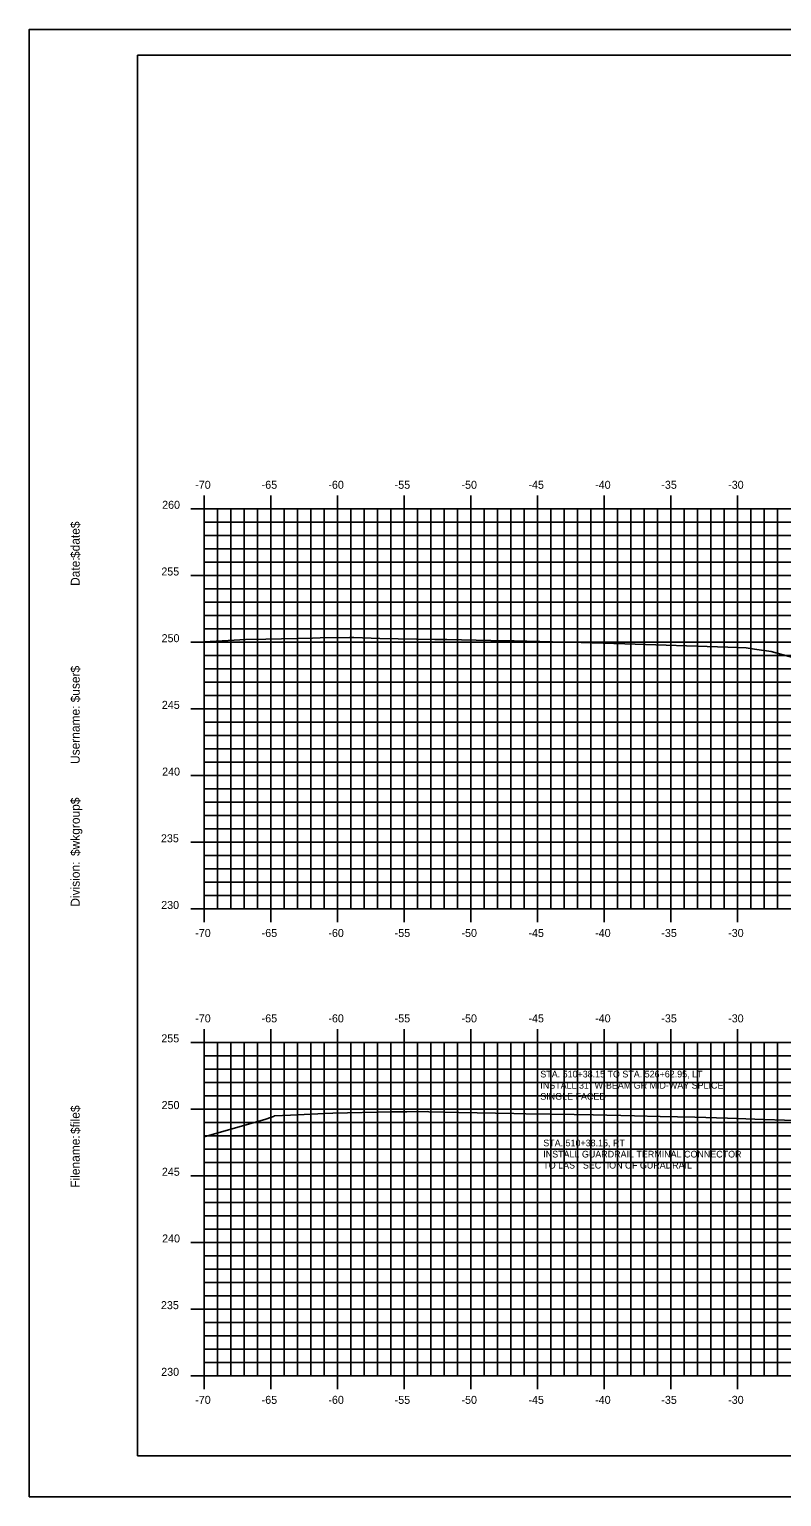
# Model space of a CAD drawing. Extents: x 1170543 to 1177585, y 609599 to 610623.
# Drawn here: x 1172169.4 to 1172225.8, y 609598.8 to 609708.8 of the extents above; entities that cross this region are included whole.
import ezdxf

# ---------------------------------------------------------------- set-up
doc = ezdxf.new("R2010")
doc.units = 0
for name, color, linetype in [('ANNOTATION', 7, 'Continuous'), ('BORDER', 7, 'Continuous'), ('H_V ANNOTATION', 7, 'Continuous'), ('MAJOR', 7, 'Continuous'), ('MINOR', 7, 'Continuous'), ('PLOT BOUNDARY', 7, 'Continuous'), ('S_Roadway_Centerline', 7, 'Continuous')]:
    doc.layers.add(name, color=color, linetype=linetype)

msp = doc.modelspace()

# ---------------------------------------------------------------- linework, layer by layer
at = {"layer": 'BORDER'}
for p, q in [((1172337.48, 609706.87), (1172177.48, 609706.87)), ((1172177.48, 609706.87), (1172177.48, 609601.87)), ((1172177.48, 609601.87), (1172337.48, 609601.87))]:
    msp.add_line(p, q, dxfattribs=at)
at = {"layer": 'MAJOR'}
for p, q in [((1172181.48, 609672.87), (1172182.48, 609672.87)), ((1172182.48, 609673.87), (1172182.48, 609672.87)), ((1172182.48, 609672.87), (1172322.48, 609672.87)), ((1172182.48, 609642.87), (1172182.48, 609672.87)), ((1172182.48, 609642.87), (1172182.48, 609672.87)), ((1172182.48, 609672.87), (1172322.48, 609672.87)), ((1172187.48, 609673.87), (1172187.48, 609672.87)), ((1172187.48, 609642.87), (1172187.48, 609672.87)), ((1172192.48, 609673.87), (1172192.48, 609672.87)), ((1172192.48, 609642.87), (1172192.48, 609672.87)), ((1172197.48, 609673.87), (1172197.48, 609672.87)), ((1172197.48, 609642.87), (1172197.48, 609672.87)), ((1172202.48, 609673.87), (1172202.48, 609672.87)), ((1172202.48, 609642.87), (1172202.48, 609672.87)), ((1172207.48, 609673.87), (1172207.48, 609672.87)), ((1172207.48, 609642.87), (1172207.48, 609672.87)), ((1172212.48, 609673.87), (1172212.48, 609672.87)), ((1172212.48, 609642.87), (1172212.48, 609672.87)), ((1172217.48, 609673.87), (1172217.48, 609672.87)), ((1172217.48, 609642.87), (1172217.48, 609672.87)), ((1172222.48, 609673.87), (1172222.48, 609672.87)), ((1172222.48, 609642.87), (1172222.48, 609672.87)), ((1172181.48, 609667.87), (1172182.48, 609667.87)), ((1172182.48, 609667.87), (1172322.48, 609667.87)), ((1172181.48, 609662.87), (1172182.48, 609662.87)), ((1172182.48, 609662.87), (1172322.48, 609662.87)), ((1172181.48, 609657.87), (1172182.48, 609657.87)), ((1172182.48, 609657.87), (1172322.48, 609657.87)), ((1172181.48, 609652.87), (1172182.48, 609652.87)), ((1172182.48, 609652.87), (1172322.48, 609652.87)), ((1172181.48, 609647.87), (1172182.48, 609647.87)), ((1172182.48, 609647.87), (1172322.48, 609647.87)), ((1172181.48, 609642.87), (1172182.48, 609642.87)), ((1172182.48, 609642.87), (1172322.48, 609642.87)), ((1172182.48, 609642.87), (1172322.48, 609642.87)), ((1172182.48, 609641.87), (1172182.48, 609642.87)), ((1172187.48, 609641.87), (1172187.48, 609642.87)), ((1172192.48, 609641.87), (1172192.48, 609642.87)), ((1172197.48, 609641.87), (1172197.48, 609642.87)), ((1172202.48, 609641.87), (1172202.48, 609642.87)), ((1172207.48, 609641.87), (1172207.48, 609642.87)), ((1172212.48, 609641.87), (1172212.48, 609642.87)), ((1172217.48, 609641.87), (1172217.48, 609642.87)), ((1172222.48, 609641.87), (1172222.48, 609642.87)), ((1172182.48, 609633.87), (1172182.48, 609632.87)), ((1172187.48, 609633.87), (1172187.48, 609632.87)), ((1172192.48, 609633.87), (1172192.48, 609632.87)), ((1172197.48, 609633.87), (1172197.48, 609632.87)), ((1172202.48, 609633.87), (1172202.48, 609632.87)), ((1172207.48, 609633.87), (1172207.48, 609632.87)), ((1172212.48, 609633.87), (1172212.48, 609632.87)), ((1172217.48, 609633.87), (1172217.48, 609632.87)), ((1172222.48, 609633.87), (1172222.48, 609632.87)), ((1172181.48, 609632.87), (1172182.48, 609632.87)), ((1172182.48, 609632.87), (1172322.48, 609632.87)), ((1172182.48, 609607.87), (1172182.48, 609632.87)), ((1172182.48, 609607.87), (1172182.48, 609632.87)), ((1172182.48, 609632.87), (1172322.48, 609632.87)), ((1172187.48, 609607.87), (1172187.48, 609632.87)), ((1172192.48, 609607.87), (1172192.48, 609632.87)), ((1172197.48, 609607.87), (1172197.48, 609632.87)), ((1172202.48, 609607.87), (1172202.48, 609632.87)), ((1172207.48, 609607.87), (1172207.48, 609632.87)), ((1172212.48, 609607.87), (1172212.48, 609632.87)), ((1172217.48, 609607.87), (1172217.48, 609632.87)), ((1172222.48, 609607.87), (1172222.48, 609632.87)), ((1172181.48, 609627.87), (1172182.48, 609627.87)), ((1172182.48, 609627.87), (1172322.48, 609627.87)), ((1172181.48, 609622.87), (1172182.48, 609622.87)), ((1172182.48, 609622.87), (1172322.48, 609622.87)), ((1172181.48, 609617.87), (1172182.48, 609617.87)), ((1172182.48, 609617.87), (1172322.48, 609617.87)), ((1172181.48, 609612.87), (1172182.48, 609612.87)), ((1172182.48, 609612.87), (1172322.48, 609612.87)), ((1172181.48, 609607.87), (1172182.48, 609607.87)), ((1172182.48, 609607.87), (1172322.48, 609607.87)), ((1172182.48, 609607.87), (1172322.48, 609607.87)), ((1172182.48, 609606.87), (1172182.48, 609607.87)), ((1172187.48, 609606.87), (1172187.48, 609607.87)), ((1172192.48, 609606.87), (1172192.48, 609607.87)), ((1172197.48, 609606.87), (1172197.48, 609607.87)), ((1172202.48, 609606.87), (1172202.48, 609607.87)), ((1172207.48, 609606.87), (1172207.48, 609607.87)), ((1172212.48, 609606.87), (1172212.48, 609607.87)), ((1172217.48, 609606.87), (1172217.48, 609607.87)), ((1172222.48, 609606.87), (1172222.48, 609607.87))]:
    msp.add_line(p, q, dxfattribs=at)
at = {"layer": 'MINOR'}
for p, q in [((1172183.48, 609642.87), (1172183.48, 609672.87)), ((1172184.48, 609642.87), (1172184.48, 609672.87)), ((1172185.48, 609642.87), (1172185.48, 609672.87)), ((1172186.48, 609642.87), (1172186.48, 609672.87)), ((1172188.48, 609642.87), (1172188.48, 609672.87)), ((1172189.48, 609642.87), (1172189.48, 609672.87)), ((1172190.48, 609642.87), (1172190.48, 609672.87)), ((1172191.48, 609642.87), (1172191.48, 609672.87)), ((1172193.48, 609642.87), (1172193.48, 609672.87)), ((1172194.48, 609642.87), (1172194.48, 609672.87)), ((1172195.48, 609642.87), (1172195.48, 609672.87)), ((1172196.48, 609642.87), (1172196.48, 609672.87)), ((1172198.48, 609642.87), (1172198.48, 609672.87)), ((1172199.48, 609642.87), (1172199.48, 609672.87)), ((1172200.48, 609642.87), (1172200.48, 609672.87)), ((1172201.48, 609642.87), (1172201.48, 609672.87)), ((1172203.48, 609642.87), (1172203.48, 609672.87)), ((1172204.48, 609642.87), (1172204.48, 609672.87)), ((1172205.48, 609642.87), (1172205.48, 609672.87)), ((1172206.48, 609642.87), (1172206.48, 609672.87)), ((1172208.48, 609642.87), (1172208.48, 609672.87)), ((1172209.48, 609642.87), (1172209.48, 609672.87)), ((1172210.48, 609642.87), (1172210.48, 609672.87)), ((1172211.48, 609642.87), (1172211.48, 609672.87)), ((1172213.48, 609642.87), (1172213.48, 609672.87)), ((1172214.48, 609642.87), (1172214.48, 609672.87)), ((1172215.48, 609642.87), (1172215.48, 609672.87)), ((1172216.48, 609642.87), (1172216.48, 609672.87)), ((1172218.48, 609642.87), (1172218.48, 609672.87)), ((1172219.48, 609642.87), (1172219.48, 609672.87)), ((1172220.48, 609642.87), (1172220.48, 609672.87)), ((1172221.48, 609642.87), (1172221.48, 609672.87)), ((1172223.48, 609642.87), (1172223.48, 609672.87)), ((1172224.48, 609642.87), (1172224.48, 609672.87)), ((1172225.48, 609642.87), (1172225.48, 609672.87)), ((1172182.48, 609671.87), (1172322.48, 609671.87)), ((1172182.48, 609671.87), (1172183.48, 609671.87)), ((1172182.48, 609670.87), (1172322.48, 609670.87)), ((1172182.48, 609670.87), (1172183.48, 609670.87)), ((1172182.48, 609669.87), (1172322.48, 609669.87)), ((1172182.48, 609669.87), (1172183.48, 609669.87)), ((1172182.48, 609668.87), (1172322.48, 609668.87)), ((1172182.48, 609668.87), (1172183.48, 609668.87)), ((1172182.48, 609666.87), (1172322.48, 609666.87)), ((1172182.48, 609666.87), (1172183.48, 609666.87)), ((1172182.48, 609665.87), (1172322.48, 609665.87)), ((1172182.48, 609665.87), (1172183.48, 609665.87)), ((1172182.48, 609664.87), (1172322.48, 609664.87)), ((1172182.48, 609664.87), (1172183.48, 609664.87)), ((1172182.48, 609663.87), (1172322.48, 609663.87)), ((1172182.48, 609663.87), (1172183.48, 609663.87)), ((1172182.48, 609661.87), (1172322.48, 609661.87)), ((1172182.48, 609661.87), (1172183.48, 609661.87)), ((1172182.48, 609660.87), (1172322.48, 609660.87)), ((1172182.48, 609660.87), (1172183.48, 609660.87)), ((1172182.48, 609659.87), (1172322.48, 609659.87)), ((1172182.48, 609659.87), (1172183.48, 609659.87)), ((1172182.48, 609658.87), (1172322.48, 609658.87)), ((1172182.48, 609658.87), (1172183.48, 609658.87)), ((1172182.48, 609656.87), (1172322.48, 609656.87)), ((1172182.48, 609656.87), (1172183.48, 609656.87)), ((1172182.48, 609655.87), (1172322.48, 609655.87)), ((1172182.48, 609655.87), (1172183.48, 609655.87)), ((1172182.48, 609654.87), (1172322.48, 609654.87)), ((1172182.48, 609654.87), (1172183.48, 609654.87)), ((1172182.48, 609653.87), (1172322.48, 609653.87)), ((1172182.48, 609653.87), (1172183.48, 609653.87)), ((1172182.48, 609651.87), (1172322.48, 609651.87)), ((1172182.48, 609651.87), (1172183.48, 609651.87)), ((1172182.48, 609650.87), (1172322.48, 609650.87)), ((1172182.48, 609650.87), (1172183.48, 609650.87)), ((1172182.48, 609649.87), (1172322.48, 609649.87)), ((1172182.48, 609649.87), (1172183.48, 609649.87)), ((1172182.48, 609648.87), (1172322.48, 609648.87)), ((1172182.48, 609648.87), (1172183.48, 609648.87)), ((1172182.48, 609646.87), (1172322.48, 609646.87)), ((1172182.48, 609646.87), (1172183.48, 609646.87)), ((1172182.48, 609645.87), (1172322.48, 609645.87)), ((1172182.48, 609645.87), (1172183.48, 609645.87)), ((1172182.48, 609644.87), (1172322.48, 609644.87)), ((1172182.48, 609644.87), (1172183.48, 609644.87)), ((1172182.48, 609643.87), (1172322.48, 609643.87)), ((1172182.48, 609643.87), (1172183.48, 609643.87)), ((1172183.48, 609607.87), (1172183.48, 609632.87)), ((1172184.48, 609607.87), (1172184.48, 609632.87)), ((1172185.48, 609607.87), (1172185.48, 609632.87)), ((1172186.48, 609607.87), (1172186.48, 609632.87)), ((1172188.48, 609607.87), (1172188.48, 609632.87)), ((1172189.48, 609607.87), (1172189.48, 609632.87)), ((1172190.48, 609607.87), (1172190.48, 609632.87)), ((1172191.48, 609607.87), (1172191.48, 609632.87)), ((1172193.48, 609607.87), (1172193.48, 609632.87)), ((1172194.48, 609607.87), (1172194.48, 609632.87)), ((1172195.48, 609607.87), (1172195.48, 609632.87)), ((1172196.48, 609607.87), (1172196.48, 609632.87)), ((1172198.48, 609607.87), (1172198.48, 609632.87)), ((1172199.48, 609607.87), (1172199.48, 609632.87)), ((1172200.48, 609607.87), (1172200.48, 609632.87)), ((1172201.48, 609607.87), (1172201.48, 609632.87)), ((1172203.48, 609607.87), (1172203.48, 609632.87)), ((1172204.48, 609607.87), (1172204.48, 609632.87)), ((1172205.48, 609607.87), (1172205.48, 609632.87)), ((1172206.48, 609607.87), (1172206.48, 609632.87)), ((1172208.48, 609607.87), (1172208.48, 609632.87)), ((1172209.48, 609607.87), (1172209.48, 609632.87)), ((1172210.48, 609607.87), (1172210.48, 609632.87)), ((1172211.48, 609607.87), (1172211.48, 609632.87)), ((1172213.48, 609607.87), (1172213.48, 609632.87)), ((1172214.48, 609607.87), (1172214.48, 609632.87)), ((1172215.48, 609607.87), (1172215.48, 609632.87)), ((1172216.48, 609607.87), (1172216.48, 609632.87)), ((1172218.48, 609607.87), (1172218.48, 609632.87)), ((1172219.48, 609607.87), (1172219.48, 609632.87)), ((1172220.48, 609607.87), (1172220.48, 609632.87)), ((1172221.48, 609607.87), (1172221.48, 609632.87)), ((1172223.48, 609607.87), (1172223.48, 609632.87)), ((1172224.48, 609607.87), (1172224.48, 609632.87)), ((1172225.48, 609607.87), (1172225.48, 609632.87)), ((1172182.48, 609631.87), (1172322.48, 609631.87)), ((1172182.48, 609631.87), (1172183.48, 609631.87)), ((1172182.48, 609630.87), (1172322.48, 609630.87)), ((1172182.48, 609630.87), (1172183.48, 609630.87)), ((1172182.48, 609629.87), (1172322.48, 609629.87)), ((1172182.48, 609629.87), (1172183.48, 609629.87)), ((1172182.48, 609628.87), (1172322.48, 609628.87)), ((1172182.48, 609628.87), (1172183.48, 609628.87)), ((1172182.48, 609626.87), (1172322.48, 609626.87)), ((1172182.48, 609626.87), (1172183.48, 609626.87)), ((1172182.48, 609625.87), (1172322.48, 609625.87)), ((1172182.48, 609625.87), (1172183.48, 609625.87)), ((1172182.48, 609624.87), (1172322.48, 609624.87)), ((1172182.48, 609624.87), (1172183.48, 609624.87)), ((1172182.48, 609623.87), (1172322.48, 609623.87)), ((1172182.48, 609623.87), (1172183.48, 609623.87)), ((1172182.48, 609621.87), (1172322.48, 609621.87)), ((1172182.48, 609621.87), (1172183.48, 609621.87)), ((1172182.48, 609620.87), (1172322.48, 609620.87)), ((1172182.48, 609620.87), (1172183.48, 609620.87)), ((1172182.48, 609619.87), (1172322.48, 609619.87)), ((1172182.48, 609619.87), (1172183.48, 609619.87)), ((1172182.48, 609618.87), (1172322.48, 609618.87)), ((1172182.48, 609618.87), (1172183.48, 609618.87)), ((1172182.48, 609616.87), (1172322.48, 609616.87)), ((1172182.48, 609616.87), (1172183.48, 609616.87)), ((1172182.48, 609615.87), (1172322.48, 609615.87)), ((1172182.48, 609615.87), (1172183.48, 609615.87)), ((1172182.48, 609614.87), (1172322.48, 609614.87)), ((1172182.48, 609614.87), (1172183.48, 609614.87)), ((1172182.48, 609613.87), (1172322.48, 609613.87)), ((1172182.48, 609613.87), (1172183.48, 609613.87)), ((1172182.48, 609611.87), (1172322.48, 609611.87)), ((1172182.48, 609611.87), (1172183.48, 609611.87)), ((1172182.48, 609610.87), (1172322.48, 609610.87)), ((1172182.48, 609610.87), (1172183.48, 609610.87)), ((1172182.48, 609609.87), (1172322.48, 609609.87)), ((1172182.48, 609609.87), (1172183.48, 609609.87)), ((1172182.48, 609608.87), (1172322.48, 609608.87)), ((1172182.48, 609608.87), (1172183.48, 609608.87))]:
    msp.add_line(p, q, dxfattribs=at)
at = {"layer": 'PLOT BOUNDARY'}
msp.add_lwpolyline([(1172169.38, 609598.81), (1172339.38, 609598.81), (1172339.38, 609708.81), (1172169.38, 609708.81)], close=True, dxfattribs=at)
at = {"layer": 'S_Roadway_Centerline'}
for points in [[(1172182.48, 609662.89), (1172184.74, 609663.02), (1172185.58, 609663.07), (1172187.1, 609663.1), (1172190.62, 609663.18), (1172191.18, 609663.19), (1172193.38, 609663.22), (1172193.71, 609663.21), (1172195.65, 609663.14), (1172199.78, 609663.07), (1172200.59, 609663.06), (1172200.69, 609663.06), (1172205.09, 609662.97), (1172205.72, 609662.96), (1172209.58, 609662.87), (1172210.76, 609662.84), (1172214.03, 609662.74), (1172221.75, 609662.5), (1172223.11, 609662.45), (1172223.43, 609662.4), (1172223.92, 609662.33), (1172224.99, 609662.17), (1172241.55, 609657.58)], [(1172182.48, 609625.8), (1172187.12, 609627.11), (1172187.47, 609627.23), (1172187.68, 609627.32), (1172187.77, 609627.36), (1172188.95, 609627.42), (1172191.52, 609627.54), (1172192.14, 609627.56), (1172196.55, 609627.66), (1172196.61, 609627.66), (1172197.67, 609627.67), (1172199.24, 609627.68), (1172199.33, 609627.67), (1172201.58, 609627.6), (1172205.7, 609627.54), (1172206.61, 609627.52), (1172210.22, 609627.46), (1172211.65, 609627.44), (1172214.74, 609627.37), (1172216.68, 609627.32), (1172219.26, 609627.25), (1172221.71, 609627.19), (1172223.77, 609627.11), (1172226.74, 609627.01)]]:
    msp.add_lwpolyline(points, dxfattribs=at)

# ---------------------------------------------------------------- texts
at = {"layer": 'ANNOTATION'}
for s, p in [('STA. 510+38.15 TO STA. 526+62.95, LT', (1172207.69, 609630.24)), ('INSTALL 31" W-BEAM GR MID-WAY SPLICE', (1172207.69, 609629.4)), ('SINGLE FACED', (1172207.69, 609628.57)), ('STA. 510+38.15, RT', (1172207.91, 609625.08)), ('INSTALL GUARDRAIL TERMINAL CONNECTOR', (1172207.91, 609624.24)), ('TO LAST SECTION OF GURADRAIL', (1172207.91, 609623.41))]:
    msp.add_text(s, height=0.5, dxfattribs=at).set_placement(p)
at = {"layer": 'BORDER'}
for s, p in [('$date$', (1172173.16, 609669.18)), ('Date:', (1172173.16, 609667.09)), ('$user$', (1172173.16, 609658.36)), ('Username:', (1172173.16, 609653.74)), ('$wkgroup$', (1172173.16, 609646.84)), ('Division:', (1172173.16, 609643.04)), ('$file$', (1172173.16, 609626)), ('Filename:', (1172173.16, 609621.97))]:
    msp.add_text(s, height=0.67, rotation=90, dxfattribs=at).set_placement(p)
at = {"layer": 'H_V ANNOTATION'}
for s, p in [('-70', (1172181.82, 609674.37)), ('-65', (1172186.8, 609674.37)), ('-60', (1172191.8, 609674.37)), ('-55', (1172196.77, 609674.37)), ('-50', (1172201.78, 609674.37)), ('-45', (1172206.8, 609674.37)), ('-40', (1172211.8, 609674.37)), ('-35', (1172216.76, 609674.37)), ('-30', (1172221.77, 609674.37)), ('260', (1172179.34, 609672.87)), ('255', (1172179.28, 609667.87)), ('250', (1172179.3, 609662.87)), ('245', (1172179.32, 609657.87)), ('240', (1172179.34, 609652.87)), ('235', (1172179.25, 609647.87)), ('230', (1172179.27, 609642.87)), ('-70', (1172181.82, 609640.77)), ('-65', (1172186.8, 609640.77)), ('-60', (1172191.8, 609640.77)), ('-55', (1172196.77, 609640.77)), ('-50', (1172201.78, 609640.77)), ('-45', (1172206.8, 609640.77)), ('-40', (1172211.8, 609640.77)), ('-35', (1172216.76, 609640.77)), ('-30', (1172221.77, 609640.77)), ('-70', (1172181.82, 609634.37)), ('-65', (1172186.8, 609634.37)), ('-60', (1172191.8, 609634.37)), ('-55', (1172196.77, 609634.37)), ('-50', (1172201.78, 609634.37)), ('-45', (1172206.8, 609634.37)), ('-40', (1172211.8, 609634.37)), ('-35', (1172216.76, 609634.37)), ('-30', (1172221.77, 609634.37)), ('255', (1172179.28, 609632.87)), ('250', (1172179.3, 609627.87)), ('245', (1172179.32, 609622.87)), ('240', (1172179.34, 609617.87)), ('235', (1172179.25, 609612.87)), ('230', (1172179.27, 609607.87)), ('-70', (1172181.82, 609605.77)), ('-65', (1172186.8, 609605.77)), ('-60', (1172191.8, 609605.77)), ('-55', (1172196.77, 609605.77)), ('-50', (1172201.78, 609605.77)), ('-45', (1172206.8, 609605.77)), ('-40', (1172211.8, 609605.77)), ('-35', (1172216.76, 609605.77)), ('-30', (1172221.77, 609605.77))]:
    msp.add_text(s, height=0.6, dxfattribs=at).set_placement(p)

doc.saveas('drawing.dxf')
